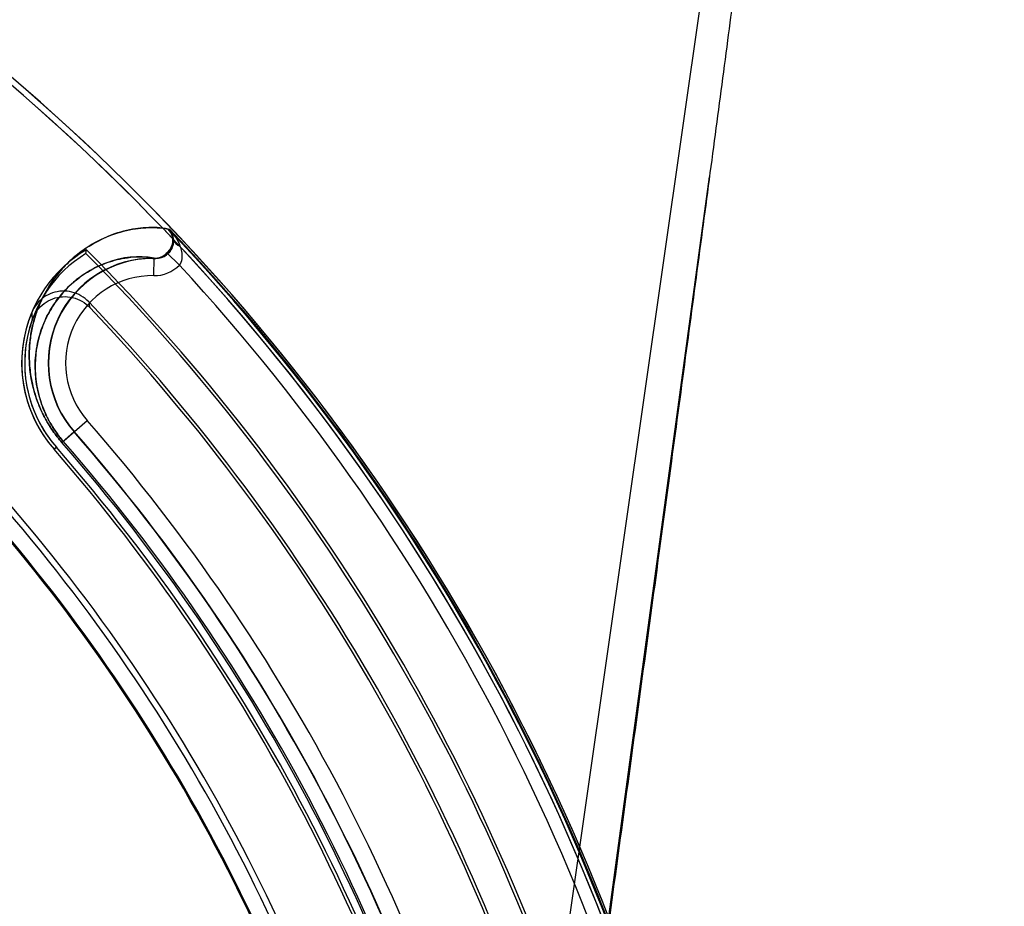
# Model space of a CAD drawing. Header units: millimetres. Extents: x 0 to 297, y 0 to 210.
# Tile 393 of 401: x 242.464 to 242.606, y 158.853 to 158.98. Entities that reach past the tile are written whole.
import ezdxf

# ---------------------------------------------------------------- set-up
doc = ezdxf.new("R2010")
doc.units = ezdxf.units.MM
doc.header["$LTSCALE"] = 16.335
doc.layers.get('0').update_dxf_attribs({"linetype": 'CONTINUOUS'})
for name, color, linetype in [('AXES_REF', 7, 'CONTINUOUS'), ('INTFCLR_1', 7, 'CONTINUOUS'), ('INTFCLR_144815', 7, 'CONTINUOUS'), ('INTFCLR_72935', 7, 'CONTINUOUS')]:
    doc.layers.add(name, color=color, linetype=linetype)

msp = doc.modelspace()

# ---------------------------------------------------------------- linework, layer by layer
at = {"color": 7, "linetype": 'Continuous'}
for radius in [4.8479140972, 4.8475, 4.8164570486]:
    msp.add_circle((241.5069109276, 154.9564782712), radius, dxfattribs=at)
msp.add_arc((241.5069109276, 154.9564782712), 4.8, 278.2771290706, 261.7228709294, dxfattribs=at)
at = {"layer": 'AXES_REF', "color": 7, "linetype": 'Continuous'}
msp.add_arc((241.5069109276, 154.9564782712), 4.91, 113.0826656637, 66.9173343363, dxfattribs=at)
at = {"layer": 'AXES_REF', "color": 9, "linetype": 'Continuous'}
msp.add_arc((241.5069109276, 154.9564782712), 4.4222561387, 94.4118118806, 85.5881881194, dxfattribs=at)
at = {"layer": 'INTFCLR_1', "color": 9, "linetype": 'Continuous'}
for p, q in [((242.4856649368, 158.949905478), (242.4858432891, 158.9499054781)), ((242.4854728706, 158.9464873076), (242.4872600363, 158.9447431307)), ((242.4835949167, 158.94322491), (242.4836257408, 158.9457243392)), ((242.4703696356, 158.9192540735), (242.4739975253, 158.9224261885)), ((242.4692430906, 158.9182690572), (242.4695724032, 158.918556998))]:
    msp.add_line(p, q, dxfattribs=at)
at = {"layer": 'INTFCLR_1', "color": 6, "linetype": 'Continuous'}
msp.add_line((242.4738335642, 158.9464007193), (242.473902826, 158.9469519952), dxfattribs=at)
for centre, radius, start, end in [((242.2670507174, 158.7414782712), 0.3015600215, 16.9630954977, 50.6004938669), ((242.2670507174, 158.7414782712), 0.3024416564, 16.9630954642, 50.66033312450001), ((242.4834402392, 158.9306826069), 0.018858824, 120.3796132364, 221.1654492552), ((242.4834402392, 158.9306826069), 0.0184213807, 121.43264916, 221.1654492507), ((242.2670507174, 158.7414782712), 0.2911225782, 16.9630954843, 44.741095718), ((242.2670507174, 158.7414782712), 0.2915600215, 16.9630953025, 44.8084638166), ((242.2670507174, 158.7414782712), 0.2996810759, 10.8985890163, 42.7086480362), ((242.2670507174, 158.7414782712), 0.2685828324, 13.9313766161, 41.16544924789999), ((242.2670507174, 158.7414782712), 0.2690202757, 13.9313763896, 41.16544924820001), ((242.2670507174, 158.7414782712), 0.2577011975, 13.9313763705, 41.1654492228), ((242.2670507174, 158.7414782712), 0.2585828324, 13.9313761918, 41.1654492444)]:
    msp.add_arc(centre, radius, start, end, dxfattribs=at)
at = {"layer": 'INTFCLR_1', "color": 9, "linetype": 'Continuous'}
for centre, radius, start, end in [((242.2670507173, 158.7414782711), 0.302178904, 4.2349584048, 43.61014177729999), ((242.4834402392, 158.9306826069), 0.0150428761, 89.29343788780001, 221.165449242), ((242.4836603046, 158.9482509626), 0.0050263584, 269.2546319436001, 315.7407849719), ((242.4834402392, 158.9306826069), 0.0125432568, 89.2934378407, 221.165449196), ((242.2670507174, 158.7414782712), 0.2748983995, 13.9313763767, 41.1654492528), ((242.2670507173, 158.7414782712), 0.2723987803, 13.931376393, 41.1654492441), ((242.2670507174, 158.7414782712), 0.2700792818, 13.9313770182, 41.165449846), ((242.2670507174, 158.7414782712), 0.2703464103, 13.9313763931, 41.1654492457), ((242.2670507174, 158.7414782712), 0.2552374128, 13.9313770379, 41.16544983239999), ((242.2670507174, 158.7414782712), 0.2554052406, 13.9313763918, 41.1654492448)]:
    msp.add_arc(centre, radius, start, end, dxfattribs=at)
for points, knots in [([(242.4856649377, 158.9499054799), (242.4846122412, 158.9501370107), (242.4830034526, 158.950190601), (242.4802644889, 158.9499096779), (242.4772844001, 158.9491277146), (242.4742966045, 158.9475920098), (242.4719067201, 158.9457581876), (242.4704323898, 158.944274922), (242.4693143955, 158.9428800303), (242.4684987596, 158.9416865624), (242.4677404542, 158.9403607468), (242.4670566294, 158.9388898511), (242.4664693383, 158.9372589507), (242.466006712, 158.9354476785), (242.465707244, 158.9334227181), (242.4656313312, 158.9311430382), (242.4658269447, 158.9290695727), (242.466190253, 158.9272684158), (242.4666138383, 158.9257784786), (242.4672120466, 158.924198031), (242.4680228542, 158.9225396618), (242.4690686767, 158.9208560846), (242.4699107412, 158.9197789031), (242.470369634, 158.9192540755)], [0, 0, 0, 0, 0.0731414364, 0.1074412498, 0.186932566, 0.2804896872, 0.3332573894, 0.3908771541, 0.4218864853, 0.4544725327, 0.4888659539, 0.5254155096, 0.5644057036, 0.606326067, 0.652065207, 0.7030408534, 0.7607510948, 0.7929196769, 0.8276279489, 0.8657431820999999, 0.9074427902, 0.9526922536, 1, 1, 1, 1]), ([(242.4863324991, 158.9484736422), (242.4863279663, 158.9483144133), (242.4862497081, 158.9475866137), (242.4858720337, 158.9468957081), (242.4854728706, 158.9464873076)], [0, 0, 0, 0, 0.2181012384, 1, 1, 1, 1]), ([(242.4872600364, 158.9447431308), (242.4876971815, 158.9452434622), (242.4877399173, 158.9463454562), (242.4874785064, 158.9472117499), (242.4873893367, 158.9474551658)], [0, 0, 0, 0, 0.7193320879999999, 1, 1, 1, 1]), ([(242.4836257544, 158.9457243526), (242.4814038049, 158.9462126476), (242.4777439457, 158.9456904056), (242.474045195, 158.9438452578), (242.4719742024, 158.9422859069), (242.4704015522, 158.9407297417), (242.4689321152, 158.9387724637), (242.4679048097, 158.9368105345), (242.4672398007, 158.9349963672), (242.4667421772, 158.9330906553), (242.4665671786, 158.9316201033), (242.4665378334, 158.9306825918)], [0, 0, 0, 0, 0.2666463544, 0.4053411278, 0.4836900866, 0.5693315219, 0.6638820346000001, 0.7694440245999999, 0.8275546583, 0.8900616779, 1, 1, 1, 1]), ([(242.4665378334, 158.9306825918), (242.4665057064, 158.9296562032), (242.4666257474, 158.9277678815), (242.4671834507, 158.9254606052), (242.4678424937, 158.9237092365), (242.4685418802, 158.9222735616), (242.4694454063, 158.9208162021), (242.4701736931, 158.9198839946), (242.4705707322, 158.9194299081)], [0, 0, 0, 0, 0.2519356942, 0.4608612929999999, 0.5800555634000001, 0.7104768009, 0.8520151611, 1, 1, 1, 1])]:
    msp.add_open_spline(points, degree=3, knots=knots, dxfattribs=at)
for points in [[(242.4863308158, 158.94849437), (242.486266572, 158.9490104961), (242.486022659, 158.9495279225), (242.4856649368, 158.9499054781)], [(242.4873893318, 158.9474551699), (242.4870484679, 158.9483587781), (242.4864939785, 158.9491918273), (242.4858432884, 158.9499054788)], [(242.4858432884, 158.9499054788), (242.4861537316, 158.9495165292), (242.4863223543, 158.9489919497), (242.4863308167, 158.9484943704)], [(242.4863340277, 158.9484743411), (242.4864434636, 158.9479977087), (242.4869338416, 158.9476331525), (242.4873893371, 158.9474551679)], [(242.4836257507, 158.9457243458), (242.484291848, 158.9457149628), (242.4850067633, 158.9460113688), (242.4854728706, 158.9464873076)]]:
    msp.add_open_spline(points, degree=3, dxfattribs=at)
at = {"layer": 'INTFCLR_144815', "color": 9, "linetype": 'Continuous'}
msp.add_line((242.5826326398, 159.1257148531), (242.4919602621, 158.4917480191), dxfattribs=at)
at = {"layer": 'INTFCLR_144815', "color": 7, "linetype": 'Continuous'}
msp.add_line((242.5406068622, 158.7892996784), (242.5634689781, 158.957424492), dxfattribs=at)
msp.add_open_spline([(242.5826326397, 159.1257148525), (242.5830270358, 159.125722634), (242.5829847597, 159.1244037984), (242.5830933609, 159.1233782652), (242.5830649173, 159.1220114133), (242.5830261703, 159.1206181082), (242.5829541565, 159.1191448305), (242.582860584, 159.1175609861), (242.5827440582, 159.1158549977), (242.5826215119, 159.1142394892), (242.5825016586, 159.1127574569), (242.5823936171, 159.1114767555), (242.5822717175, 159.1100842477), (242.5821341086, 159.1085642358), (242.5819796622, 159.106911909), (242.5818061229, 159.1051074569), (242.5816088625, 159.1031094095), (242.5813852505, 159.1009016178), (242.5811361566, 159.0984991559), (242.5808576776, 159.0958695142), (242.5805342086, 159.0928764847), (242.5801756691, 159.0896244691), (242.5797765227, 159.0860679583), (242.5793289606, 159.0821444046), (242.5788079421, 159.0776501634), (242.5782200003, 159.0726570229), (242.5775504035, 159.0670512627), (242.5767915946, 159.0607852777), (242.5759138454, 159.0536322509), (242.5749165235, 159.0456053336), (242.5737774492, 159.0365440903), (242.5724849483, 159.0263738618), (242.5710557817, 159.0152417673), (242.5694912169, 159.0031652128), (242.5678182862, 158.9903568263), (242.566023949, 158.9767188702), (242.5641351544, 158.9624564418), (242.5621568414, 158.9476051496), (242.560101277, 158.9322540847), (242.5579531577, 158.9162868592), (242.5556983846, 158.8995988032), (242.5533523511, 158.882304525), (242.5509465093, 158.8646342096), (242.548490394, 158.8466545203), (242.545962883, 158.8282090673), (242.5433263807, 158.8090242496), (242.5415286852, 158.7959797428), (242.5406068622, 158.7892996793)], degree=3, knots=[0, 0, 0, 0, 0.0034886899, 0.0071800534, 0.0109842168, 0.015031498, 0.0196690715, 0.0239789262, 0.0290766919, 0.0347873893, 0.0383085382, 0.04222623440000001, 0.0461540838, 0.05067084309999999, 0.05572407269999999, 0.06083082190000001, 0.0667029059, 0.0734805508, 0.0804562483, 0.0880639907, 0.0968669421, 0.1070805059, 0.1169988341, 0.1285179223, 0.1420051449, 0.1570117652, 0.1729819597, 0.1919344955, 0.2128325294, 0.2367173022, 0.263469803, 0.2936002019, 0.327385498, 0.3627292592, 0.4012969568, 0.4416240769, 0.4843818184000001, 0.5285341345, 0.5741280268, 0.6213572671, 0.6710193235, 0.7230570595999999, 0.7757074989, 0.8287361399, 0.883544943, 0.9403621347, 1, 1, 1, 1], dxfattribs=at)
at = {"layer": 'INTFCLR_72935', "color": 6, "linetype": 'Continuous'}
msp.add_line((242.4834402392, 158.9456826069), (242.4838025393, 158.9456826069), dxfattribs=at)
at = {"layer": 'INTFCLR_72935', "color": 9, "linetype": 'Continuous'}
for p, q in [((242.4838025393, 158.9456826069), (242.4838662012, 158.9456826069)), ((242.4703696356, 158.9192540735), (242.4721480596, 158.9208090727)), ((242.4695724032, 158.918556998), (242.4692430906, 158.9182690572))]:
    msp.add_line(p, q, dxfattribs=at)
at = {"layer": 'INTFCLR_72935', "color": 6, "linetype": 'Continuous'}
for centre, radius, start, end in [((242.2670507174, 158.7414782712), 0.3015600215, 16.8240833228, 50.6004938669), ((242.2670507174, 158.7414782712), 0.3024416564, 16.876440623, 50.6603330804), ((242.2670507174, 158.7414782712), 0.3020694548, 9.9390037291, 43.6299210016), ((242.4834402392, 158.9306826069), 0.015, 89.99999995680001, 221.1654493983), ((242.2670507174, 158.7414782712), 0.2865600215, 15.8953234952, 43.69894359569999), ((242.4834402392, 158.9306826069), 0.018858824, 157.4146280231, 221.1654492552), ((242.2670507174, 158.7414782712), 0.2861225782, 15.8671093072, 43.5585188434), ((242.4834402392, 158.9306826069), 0.0184213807, 160.3078697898, 221.1654491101), ((242.2670507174, 158.7414782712), 0.2724416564, 13.931376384, 41.1654492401), ((242.2670507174, 158.7414782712), 0.2685828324, 13.9313766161, 41.16544924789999), ((242.2670507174, 158.7414782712), 0.2690202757, 13.9313763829, 41.16544925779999), ((242.2670507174, 158.7414782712), 0.2577011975, 13.9313763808, 41.1654492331), ((242.2670507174, 158.7414782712), 0.2585828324, 13.9313761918, 41.1654492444)]:
    msp.add_arc(centre, radius, start, end, dxfattribs=at)
at = {"layer": 'INTFCLR_72935', "color": 9, "linetype": 'Continuous'}
for centre, radius, start, end in [((242.5082768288, 158.9460779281), 0.0346873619, 191.0093172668, 192.375301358), ((242.5077050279, 158.9401611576), 0.0417372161, 183.0704939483, 184.4951920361), ((242.2670507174, 158.7414782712), 0.2700792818, 13.9313770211, 41.16544983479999), ((242.2670507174, 158.7414782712), 0.2703464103, 13.9313763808, 41.1654492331), ((242.2670507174, 158.7414782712), 0.2552374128, 13.9313770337, 41.16544984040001), ((242.2670507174, 158.7414782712), 0.2554052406, 13.9313763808, 41.1654492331)]:
    msp.add_arc(centre, radius, start, end, dxfattribs=at)
for points, knots in [([(242.4703696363, 158.9192540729), (242.4699065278, 158.9197837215), (242.4690582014, 158.9208700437), (242.4680076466, 158.9225664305), (242.467195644, 158.9242353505), (242.466598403, 158.9258245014), (242.466176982, 158.9273226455), (242.4658187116, 158.9291278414), (242.4656298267, 158.9312002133), (242.4657124, 158.9334811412), (242.4660187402, 158.9355088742), (242.4664885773, 158.9373208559), (242.4672501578, 158.9394136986), (242.4684233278, 158.9416769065), (242.4701062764, 158.9439485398), (242.471920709, 158.9457710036), (242.4743194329, 158.9476068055), (242.4773126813, 158.9491385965), (242.4802912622, 158.9499144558), (242.4830192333, 158.9501902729), (242.4846186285, 158.9501355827), (242.4856649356, 158.9499054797)], [0, 0, 0, 0, 0.0477473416, 0.0933113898, 0.1351741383, 0.1735014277, 0.2083736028, 0.24067163, 0.298302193, 0.3491286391, 0.3952151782, 0.4372039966, 0.4759513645, 0.5461823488, 0.6093227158, 0.6671119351, 0.7201209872, 0.8138266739, 0.8931546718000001, 0.9272951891, 1, 1, 1, 1]), ([(242.4838562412, 158.9456826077), (242.4844066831, 158.9456826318), (242.4855066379, 158.9460731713), (242.4866182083, 158.9477372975), (242.4862247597, 158.9493146), (242.4856649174, 158.9499054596)], [0, 0, 0, 0, 0.2920755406, 0.5680939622, 1, 1, 1, 1]), ([(242.4705707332, 158.919429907), (242.4701700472, 158.9198881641), (242.4694363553, 158.9208283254), (242.4685287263, 158.9222965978), (242.4678284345, 158.9237419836), (242.4666908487, 158.926780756), (242.4663251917, 158.9301826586), (242.4668429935, 158.933487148), (242.4672566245, 158.9350498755), (242.4679241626, 158.9368513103), (242.4689482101, 158.9387959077), (242.470412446, 158.9407419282), (242.4719870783, 158.9422975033), (242.4740618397, 158.9438550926), (242.4766485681, 158.9451482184), (242.4800845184, 158.9459813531), (242.4825011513, 158.9460127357), (242.4838025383, 158.9456826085)], [0, 0, 0, 0, 0.0480298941, 0.09386101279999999, 0.1359647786, 0.1745073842, 0.3498536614, 0.3961293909, 0.4382712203, 0.4771415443, 0.5475444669, 0.6107770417, 0.6685919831, 0.7215697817, 0.8150727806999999, 0.8940654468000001, 1, 1, 1, 1])]:
    msp.add_open_spline(points, degree=3, knots=knots, dxfattribs=at)
at = {"layer": 'INTFCLR_72935', "color": 6, "linetype": 'Continuous'}
for points, knots in [([(242.4856921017, 158.9499054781), (242.4860793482, 158.9494992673), (242.4865756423, 158.9483825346), (242.4860571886, 158.9464171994), (242.4846499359, 158.9456826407), (242.4838762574, 158.9456826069)], [0, 0, 0, 0, 0.2966988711, 0.5909806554, 1, 1, 1, 1]), ([(242.4742278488, 158.9394537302), (242.4739003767, 158.9397964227), (242.4731464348, 158.940390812), (242.471819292, 158.9409266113), (242.47040146, 158.9410679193), (242.4690053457, 158.9408060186), (242.4677367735, 158.9401616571), (242.4666961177, 158.9391849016), (242.4662090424, 158.9383614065), (242.4660277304, 158.9379255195)], [0, 0, 0, 0, 0.1441331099, 0.2873927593, 0.4296311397, 0.5715340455, 0.7135603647, 0.8564468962, 1, 1, 1, 1]), ([(242.4660961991, 158.9368899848), (242.4662603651, 158.9373486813), (242.4667230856, 158.9382207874), (242.4677568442, 158.9392672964), (242.4690416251, 158.9399682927), (242.4704690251, 158.9402679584), (242.4719248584, 158.9401434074), (242.4732884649, 158.9396039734), (242.4740611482, 158.938995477), (242.4743954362, 158.9386439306)], [0, 0, 0, 0, 0.144283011, 0.2875918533, 0.4297619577, 0.5715389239, 0.7134555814, 0.8563321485, 1, 1, 1, 1])]:
    msp.add_open_spline(points, degree=3, knots=knots, dxfattribs=at)

doc.saveas('drawing.dxf')
